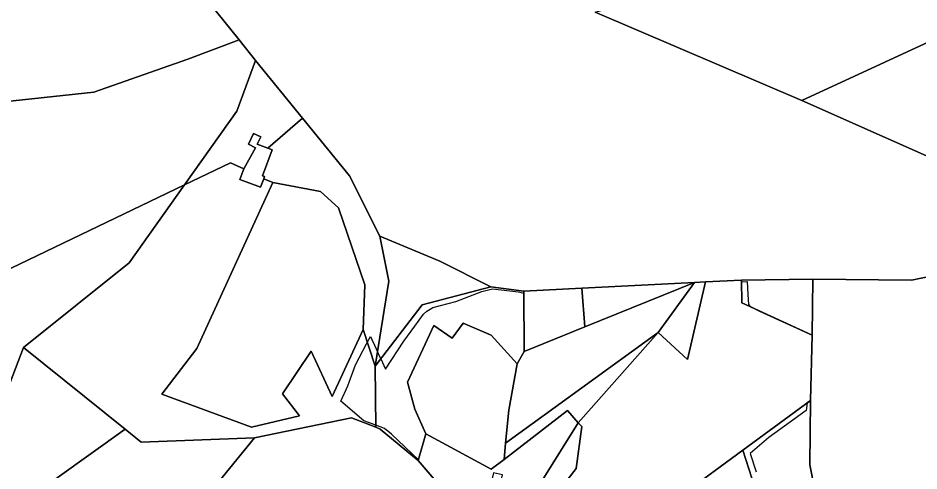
# Model space of a CAD drawing. Extents: x -477304 to -465429, y -1159113 to -1149210.
# Drawn here: x -474400.2 to -473961.6, y -1153268.3 to -1153048.1 of the extents above; entities that cross this region are included whole.
import ezdxf

# ---------------------------------------------------------------- set-up
doc = ezdxf.new("R2010")
doc.units = 0
for name, color, linetype in [('BPEJ_s', 7, 'Continuous'), ('orna_s', 7, 'Continuous'), ('ostatni_s', 7, 'Continuous'), ('PUPFL_s', 7, 'Continuous'), ('trav_porost_s', 7, 'Continuous')]:
    doc.layers.add(name, color=color, linetype=linetype)

msp = doc.modelspace()

# ---------------------------------------------------------------- linework, layer by layer
at = {"layer": 'BPEJ_s'}
msp.add_lwpolyline([(-474181.83, -1153290.62), (-474205.38, -1153263.19), (-474205.28, -1153262.84), (-474218.41, -1153250.38), (-474221.81, -1153247.62), (-474226.03, -1153246.09), (-474231.81, -1153244), (-474243.02, -1153234.43), (-474239.68, -1153226.98), (-474235.85, -1153216.76), (-474230.53, -1153206.55), (-474230.17, -1153205.85), (-474228.67, -1153202.96), (-474228, -1153204.41), (-474226.7, -1153207.19), (-474225.91, -1153208.9), (-474225.24, -1153210.36), (-474224.32, -1153212.34), (-474223.62, -1153213.84), (-474221.3, -1153218.86), (-474212.45, -1153205.27), (-474207.06, -1153197.85), (-474202.87, -1153192.08), (-474201.17, -1153190.59), (-474198.7, -1153189.18), (-474198.19, -1153188.89), (-474187.13, -1153185.91), (-474174.36, -1153181.02), (-474169.25, -1153179.74), (-474156.49, -1153181.23), (-474153.91, -1153181.88), (-474153.91, -1153180.86), (-474125.79, -1153179.44), (-474070.87, -1153176.67), (-474065.5, -1153176.39), (-474048.06, -1153175.5), (-474048.05, -1153176.37), (-474045.26, -1153176.21), (-474044.88, -1153182.44), (-474044.57, -1153187.4), (-474043.93, -1153188.25), (-474039.22, -1153190.54), (-474013.58, -1153202.2), (-474014.4, -1153233.97), (-474016.01, -1153235.15), (-474016.48, -1153238.89), (-474034.78, -1153252.09), (-474042.65, -1153258.9), (-474043.76, -1153259.79), (-474040.95, -1153268.68)], dxfattribs=at)
msp.add_lwpolyline([(-474181.83, -1153290.62), (-474205.38, -1153263.19), (-474205.28, -1153262.84), (-474218.41, -1153250.38), (-474221.81, -1153247.62), (-474226.03, -1153246.09), (-474231.81, -1153244), (-474243.02, -1153234.43), (-474239.68, -1153226.98), (-474235.85, -1153216.76), (-474230.53, -1153206.55), (-474230.17, -1153205.85), (-474228.67, -1153202.96), (-474228, -1153204.41), (-474226.7, -1153207.19), (-474225.91, -1153208.9), (-474225.24, -1153210.36), (-474224.32, -1153212.34), (-474223.62, -1153213.84), (-474221.3, -1153218.86), (-474212.45, -1153205.27), (-474207.06, -1153197.85), (-474202.87, -1153192.08), (-474201.17, -1153190.59), (-474198.7, -1153189.18), (-474198.19, -1153188.89), (-474187.13, -1153185.91), (-474174.36, -1153181.02), (-474169.25, -1153179.74), (-474156.49, -1153181.23), (-474153.91, -1153181.88), (-474153.91, -1153180.86), (-474125.79, -1153179.44), (-474070.87, -1153176.67), (-474065.5, -1153176.39), (-474048.06, -1153175.5), (-474048.05, -1153176.37), (-474045.26, -1153176.21), (-474044.88, -1153182.44), (-474044.57, -1153187.4), (-474043.93, -1153188.25), (-474039.22, -1153190.54), (-474013.58, -1153202.2), (-474014.4, -1153233.97), (-474016.01, -1153235.15), (-474016.48, -1153238.89), (-474034.78, -1153252.09), (-474042.65, -1153258.9), (-474043.76, -1153259.79), (-474040.95, -1153268.68)], dxfattribs=at)
at = {"layer": 'orna_s'}
for points in [[(-474088.55, -1153200.91), (-474162.85, -1153254.72), (-474161.32, -1153238.77), (-474157.17, -1153216.22), (-474153.79, -1153210.14), (-474124.23, -1153198.21), (-474070.87, -1153176.67)], [(-474210.54, -1153225.17), (-474197.74, -1153197.65), (-474188.86, -1153203.71), (-474183.48, -1153196.51), (-474169.87, -1153202.3), (-474157.17, -1153216.22), (-474161.32, -1153238.77), (-474162.85, -1153254.72), (-474163.61, -1153262.68), (-474169.83, -1153267.45), (-474201.67, -1153250.25), (-474207.05, -1153238.3)], [(-474101.48, -1153345.97), (-474107.08, -1153328.22), (-474115.45, -1153313.46), (-474099.2, -1153305.56), (-474094.06, -1153300.97), (-474071.43, -1153293.91), (-474077.36, -1153280.23), (-474047.41, -1153258.11), (-474028.33, -1153317.12), (-474020.68, -1153339.8), (-474035.83, -1153345.62), (-474038.54, -1153346.64), (-474092.37, -1153366.84), (-474096.77, -1153356.84), (-474074.77, -1153330.11), (-474076.49, -1153328.42), (-474100.84, -1153347.88)]]:
    msp.add_lwpolyline(points, close=True, dxfattribs=at)
at = {"layer": 'ostatni_s'}
msp.add_lwpolyline([(-474292.18, -1153126.6), (-474290.26, -1153121.44), (-474284.52, -1153111.2), (-474288.04, -1153109.51), (-474285.49, -1153104.19), (-474281.97, -1153105.88), (-474283.71, -1153109.5), (-474278.55, -1153111.42), (-474276.48, -1153112.19), (-474281.18, -1153124.83), (-474280.14, -1153125.21), (-474280.57, -1153126.36), (-474282.06, -1153130.37)], close=True, dxfattribs=at)
at = {"layer": 'PUPFL_s'}
for points in [[(-473937.86, -1153051.01), (-474018.65, -1153088.27), (-474119.3, -1153045.23), (-474112.21, -1153043.24), (-473995.59, -1153034.93), (-473923.74, -1152985.01), (-473901.36, -1153006.1), (-473920.85, -1153022.81), (-473939.92, -1153047.05)], [(-473767.89, -1153111.54), (-473701.66, -1153142.3), (-473857.93, -1153159.46), (-474018.65, -1153088.27), (-473937.86, -1153051.01), (-473923.67, -1153077.2), (-473921.91, -1153084.81), (-473914.73, -1153117), (-473905.05, -1153129.55), (-473886.33, -1153134.08), (-473851.22, -1153123.4), (-473814.05, -1153116.48), (-473797.46, -1153119.43), (-473785.09, -1153119.27)], [(-474420.6, -1153177.88), (-474451.52, -1153173.22), (-474495.84, -1153176.9), (-474518.39, -1153156.88), (-474511.19, -1153132.53), (-474445.88, -1153103.1), (-474432.89, -1153091.68), (-474363.3, -1153084.2), (-474317.56, -1153068.08), (-474292.6, -1153058.78), (-474284.6, -1153068.73), (-474293.6, -1153093.42), (-474319.13, -1153129.24)], [(-474288.04, -1153109.51), (-474284.52, -1153111.2), (-474290.26, -1153121.44), (-474296.75, -1153118.51), (-474319.13, -1153129.24), (-474293.6, -1153093.42), (-474284.6, -1153068.73), (-474261.71, -1153096.77), (-474278.55, -1153111.42), (-474283.71, -1153109.5), (-474281.97, -1153105.88), (-474285.49, -1153104.19)], [(-474276.1, -1153128.02), (-474280.57, -1153126.36), (-474280.14, -1153125.21), (-474281.18, -1153124.83), (-474276.48, -1153112.19), (-474278.55, -1153111.42), (-474261.71, -1153096.77), (-474238.77, -1153124.88), (-474224.11, -1153154.18), (-474219.72, -1153176.07), (-474226.37, -1153217.4), (-474232.23, -1153199.57), (-474231.43, -1153177.74), (-474244.09, -1153140.39), (-474252.93, -1153132.41)], [(-474346.12, -1153167.11), (-474319.13, -1153129.24), (-474296.75, -1153118.51), (-474290.26, -1153121.44), (-474292.18, -1153126.6), (-474282.06, -1153130.37), (-474280.57, -1153126.36), (-474276.1, -1153128.02), (-474313.06, -1153208.74), (-474330.17, -1153230.89), (-474286.51, -1153246.94), (-474263.17, -1153241.43), (-474271.47, -1153230.84), (-474257.48, -1153210.08), (-474247.25, -1153232.09), (-474232.23, -1153199.57), (-474226.37, -1153217.4), (-474226.02, -1153247.03), (-474237.85, -1153242.43), (-474285.13, -1153252.19), (-474340.25, -1153254.24), (-474348.01, -1153248), (-474397.42, -1153208.22)], [(-474247.25, -1153232.09), (-474257.48, -1153210.08), (-474271.47, -1153230.84), (-474263.17, -1153241.43), (-474286.51, -1153246.94), (-474330.17, -1153230.89), (-474313.06, -1153208.74), (-474276.1, -1153128.02), (-474252.93, -1153132.41), (-474244.09, -1153140.39), (-474231.43, -1153177.74), (-474232.23, -1153199.57)], [(-474226.37, -1153217.4), (-474219.72, -1153176.07), (-474224.11, -1153154.18), (-474194.92, -1153166.38), (-474170.08, -1153178.79), (-474203.38, -1153187.59)], [(-474048.06, -1153175.5), (-474013.22, -1153175.12), (-474013.58, -1153202.2), (-474047.88, -1153186.61)], [(-474226.37, -1153217.4), (-474203.38, -1153187.59), (-474170.08, -1153178.79), (-474153.91, -1153180.86), (-474153.79, -1153210.14), (-474157.17, -1153216.22), (-474169.87, -1153202.3), (-474183.48, -1153196.51), (-474188.86, -1153203.71), (-474197.74, -1153197.65), (-474210.54, -1153225.17), (-474207.05, -1153238.3), (-474201.67, -1153250.25), (-474205.38, -1153263.19), (-474223.97, -1153248), (-474226.02, -1153247.03)], [(-474430.95, -1153307.18), (-474447.62, -1153337.5), (-474446.6, -1153301.45), (-474414.48, -1153252.58), (-474397.42, -1153208.22), (-474348.01, -1153248)], [(-474047.41, -1153258.11), (-474014.4, -1153233.97), (-474014.79, -1153265.36), (-474001.38, -1153332.78), (-474028.33, -1153317.12)], [(-474470.16, -1153380.87), (-474464.32, -1153357.39), (-474447.62, -1153337.5), (-474430.95, -1153307.18), (-474348.01, -1153248), (-474340.25, -1153254.24), (-474285.13, -1153252.19), (-474326.61, -1153303.09), (-474380.1, -1153370.64), (-474403.5, -1153395.97), (-474458.87, -1153383.47)]]:
    msp.add_lwpolyline(points, close=True, dxfattribs=at)
for points in [[(-474306.8, -1153041.12), (-474292.6, -1153058.78), (-474317.56, -1153068.08), (-474363.3, -1153084.2), (-474432.89, -1153091.68)], [(-473918.21, -1153165.82), (-473965.29, -1153175.53), (-474013.22, -1153175.12), (-474048.06, -1153175.5), (-474065.5, -1153176.39), (-474070.87, -1153176.67), (-474125.79, -1153179.44), (-474153.91, -1153180.86), (-474170.08, -1153178.79), (-474194.92, -1153166.38), (-474224.11, -1153154.18), (-474238.77, -1153124.88), (-474261.71, -1153096.77), (-474284.6, -1153068.73), (-474292.6, -1153058.78), (-474306.8, -1153041.12)], [(-474119.3, -1153045.23), (-474018.65, -1153088.27), (-473857.93, -1153159.46)], [(-474420.6, -1153177.88), (-474319.13, -1153129.24), (-474346.12, -1153167.11), (-474397.42, -1153208.22), (-474414.48, -1153252.58)], [(-473991.36, -1153629.33), (-473995.72, -1153606.47), (-474009.44, -1153566.45), (-473998.43, -1153561.08), (-473985.36, -1153561.6), (-473986.87, -1153549.79), (-473998.28, -1153557.6), (-473994.27, -1153530.56), (-473963.41, -1153525.52), (-473965.41, -1153506.77), (-473969.39, -1153486.52), (-473972.26, -1153473.97), (-473974.31, -1153464.38), (-473991.92, -1153380.15), (-474001.38, -1153332.78), (-474014.79, -1153265.36), (-474014.4, -1153233.97), (-474013.58, -1153202.2), (-474013.22, -1153175.12), (-473965.29, -1153175.53), (-473918.21, -1153165.82)], [(-474403.5, -1153395.97), (-474380.1, -1153370.64), (-474326.61, -1153303.09), (-474285.13, -1153252.19), (-474237.85, -1153242.43), (-474226.02, -1153247.03), (-474223.97, -1153248), (-474205.38, -1153263.19), (-474181.83, -1153290.62), (-474163.34, -1153301.3), (-474156.03, -1153300.55), (-474144.72, -1153309.05), (-474139.8, -1153317.02), (-474130.67, -1153319.98), (-474128.59, -1153320.87), (-474113.86, -1153362.38), (-474105.67, -1153381.22), (-474112.72, -1153409.78), (-474111.58, -1153436.2), (-474101.15, -1153453.48), (-474204.61, -1153479.97), (-474113.87, -1153622.53)]]:
    msp.add_lwpolyline(points, dxfattribs=at)
at = {"layer": 'trav_porost_s'}
for points in [[(-474071.43, -1153293.91), (-474094.06, -1153300.97), (-474099.2, -1153305.56), (-474115.45, -1153313.46), (-474117.21, -1153310.37), (-474120.55, -1153312.29), (-474146.1, -1153289.91), (-474128.49, -1153267.02), (-474125.67, -1153246.68), (-474127.48, -1153244.92), (-474088.55, -1153200.91), (-474074.29, -1153214.07), (-474065.5, -1153176.39), (-474048.06, -1153175.5), (-474047.88, -1153186.61), (-474013.58, -1153202.2), (-474014.4, -1153233.97), (-474047.41, -1153258.11), (-474077.36, -1153280.23)], [(-474124.23, -1153198.21), (-474153.79, -1153210.14), (-474153.91, -1153180.86), (-474125.79, -1153179.44)], [(-474070.87, -1153176.67), (-474124.23, -1153198.21), (-474125.79, -1153179.44)], [(-474088.55, -1153200.91), (-474070.87, -1153176.67), (-474065.5, -1153176.39), (-474074.29, -1153214.07)], [(-474163.61, -1153262.68), (-474162.85, -1153254.72), (-474088.55, -1153200.91), (-474127.48, -1153244.92), (-474132.65, -1153238.88)], [(-474132.65, -1153238.88), (-474127.48, -1153244.92), (-474153.96, -1153287.21), (-474163.38, -1153282.91), (-474161.88, -1153276.59), (-474165.67, -1153275.69), (-474164.36, -1153270.14), (-474168.65, -1153269.12), (-474169.97, -1153274.67), (-474173.28, -1153273.88), (-474174.79, -1153280.21), (-474168.27, -1153285.56), (-474170.3, -1153290.28), (-474161.36, -1153294.13), (-474159.33, -1153289.41), (-474153.75, -1153291.58), (-474154.29, -1153296.85), (-474156.03, -1153300.55), (-474163.34, -1153301.3), (-474181.83, -1153290.62), (-474205.38, -1153263.19), (-474201.67, -1153250.25), (-474169.83, -1153267.45), (-474163.61, -1153262.68)], [(-474139.8, -1153317.02), (-474144.72, -1153309.05), (-474150.74, -1153297.1), (-474148.86, -1153289.53), (-474153.96, -1153287.21), (-474127.48, -1153244.92), (-474125.67, -1153246.68), (-474128.49, -1153267.02), (-474146.1, -1153289.91), (-474120.55, -1153312.29), (-474118.33, -1153314.98), (-474130.67, -1153319.98)]]:
    msp.add_lwpolyline(points, close=True, dxfattribs=at)

doc.saveas('drawing.dxf')
